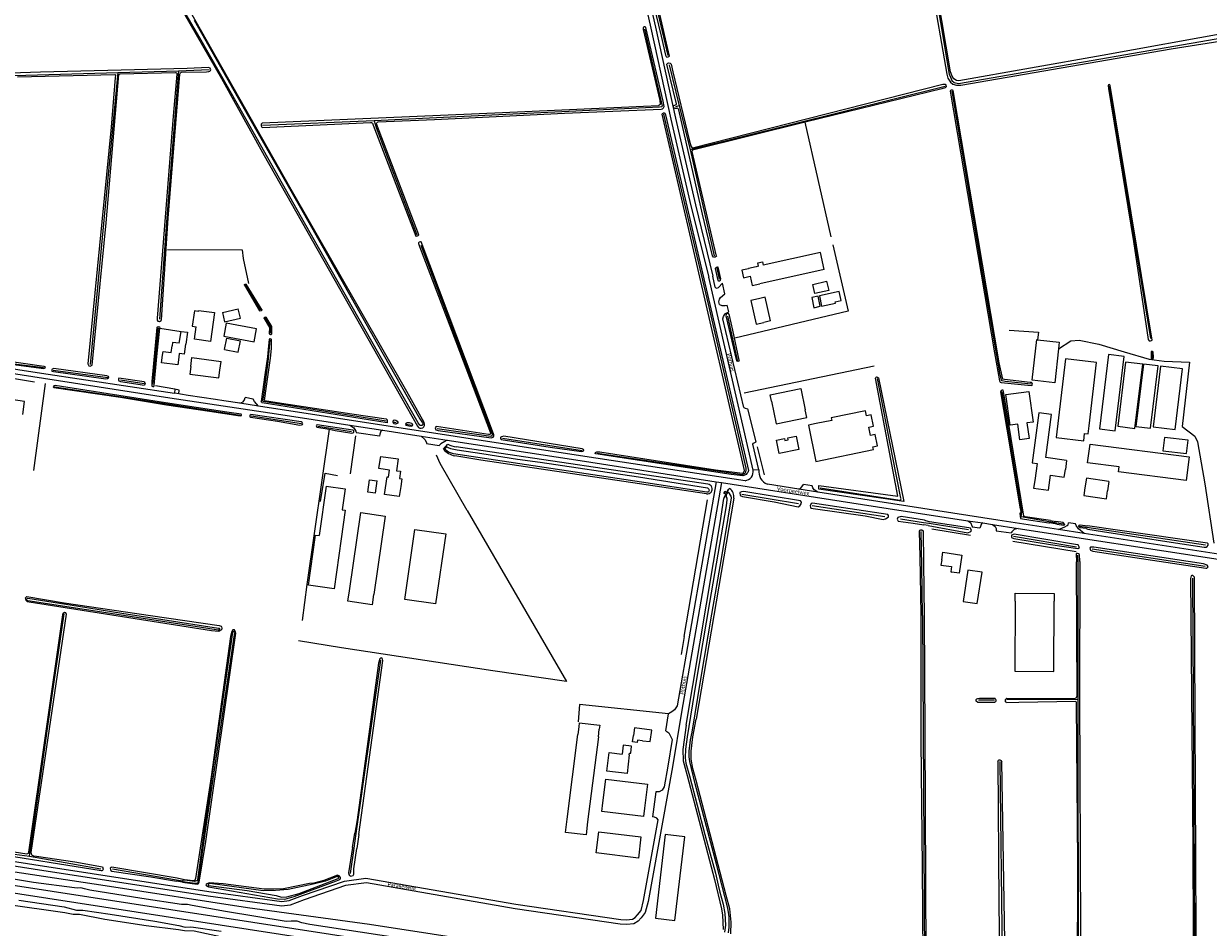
# Model space of a CAD drawing. Extents: x 177628 to 188968, y 384226 to 390673.
# Tile 333 of 393: x 186707 to 187466, y 384564 to 385144. Entities that reach past the tile are written whole.
import ezdxf

# ---------------------------------------------------------------- set-up
doc = ezdxf.new("R2010")
doc.units = 0
for name, color, linetype, lineweight in [('B01_D', 14, 'Continuous', 9), ('B01_F', 14, 'Continuous', 9), ('B01_T', 14, 'Continuous', 9), ('B02_F', 14, 'Continuous', 9), ('B02_T', 14, 'Continuous', 9), ('B03_F', 14, 'Continuous', 9), ('B11_F', 14, 'Continuous', 9), ('B11_S', 14, 'Continuous', 9), ('B14_F', 14, 'Continuous', 9), ('Q01_T', 253, 'Continuous', 9), ('Q07_T', 253, 'Continuous', 9), ('T02_F', 253, 'RASTER', 9), ('T03_F', 253, 'Continuous', 9), ('T04_F', 253, 'HAAG', 9), ('T07_F', 253, 'Continuous', 9), ('T09_F', 253, 'Continuous', 9), ('T09_T', 253, 'Continuous', 9), ('T13_F', 253, 'Continuous', 9), ('T22_F', 253, 'Continuous', 9), ('V00_F', 8, 'Continuous', 9), ('V00_T', 8, 'Continuous', 9), ('V06_F', 8, 'Continuous', 9), ('V06_T', 8, 'Continuous', 9), ('W01_F', 253, 'Continuous', 9), ('Z06', 7, 'Continuous', 9)]:
    doc.layers.add(name, color=color, linetype=linetype, lineweight=lineweight)
doc.styles.add('Legend', font='calibri.ttf')
doc.linetypes.add('HAAG', pattern='A,4,-1,[5,TOPOCAD.SHX,S=0.35,R=0,X=-0.35,Y=-0.35],-1', length=6)
doc.linetypes.add('RASTER', pattern='A,4,-1,[4,TOPOCAD.SHX,S=0.5,R=0,X=-0.5,Y=0],-1', length=6)

msp = doc.modelspace()

# ---------------------------------------------------------------- linework, layer by layer
at = {"layer": 'B01_D', "linetype": 'Continuous'}
for points in [[(186795.943, 384931.119), (186796.246, 384933.471), (186801.494, 384932.806), (186802.019, 384936.952)], [(186806.592, 384932.196), (186806.287, 384929.81)], [(186935.11, 384861.22), (186935.828, 384866.172), (186947.098, 384864.538), (186946.015, 384856.997), (186948.501, 384856.647), (186947.835, 384851.914), (186949.35, 384851.701), (186948.633, 384846.752)]]:
    msp.add_lwpolyline(points, dxfattribs=at)
at = {"layer": 'B01_F', "linetype": 'Continuous'}
for points in [[(187182.248, 384968.194), (187177.961, 384967.219)], [(187185.702, 384953.014), (187181.421, 384952.04)], [(186810.102, 384931.751), (186810.908, 384938.116)], [(187356.691, 384861.653), (187355.09, 384850.78)], [(187375.546, 384863.451), (187374.709, 384857.774)], [(187105, 384640.6), (187104.325, 384635.174), (187077.524, 384638.507), (187078.197, 384643.928)]]:
    msp.add_lwpolyline(points, dxfattribs=at)
at = {"layer": 'B01_T', "linetype": 'Continuous'}
for points in [[(187177.961, 384967.219), (187173.091, 384966.111), (187176.543, 384950.93), (187181.421, 384952.04)], [(186806.287, 384929.81), (186805.66, 384924.852), (186795.315, 384926.158), (186795.943, 384931.119)], [(186810.102, 384931.751), (186806.592, 384932.196)], [(186814.005, 384923.766), (186814.76, 384929.547), (186833.528, 384927.094)], [(186832.737, 384921.37), (186833.528, 384927.094)], [(186814.005, 384923.766), (186813.357, 384918.808), (186832.081, 384916.417), (186832.737, 384921.37)], [(187189.485, 384876.543), (187194.677, 384877.606), (187194.94, 384876.323), (187197.076, 384876.761), (187196.813, 384878.044), (187202.1, 384879.129), (187203.867, 384870.498), (187191.253, 384867.915), (187189.485, 384876.543)], [(186948.633, 384846.752), (186947.73, 384840.425), (186938.284, 384841.774), (186939.896, 384853.061), (186940.896, 384852.918), (186941.532, 384857.373), (186934.7, 384858.349), (186935.11, 384861.22)], [(187355.09, 384850.78), (187354.363, 384845.842), (187363.833, 384844.447), (187365.284, 384854.109), (187373.98, 384852.828), (187374.709, 384857.774)], [(186900.88, 384847.047), (186896.313, 384815.389)], [(186900.88, 384847.047), (186912.979, 384845.306), (186911.058, 384831.947), (186913.045, 384831.659), (186910.402, 384813.357)], [(187295.471, 384799.782), (187296.225, 384804.74), (187308.442, 384802.883), (187306.674, 384791.252), (187301.861, 384791.983)], [(187295.471, 384799.782), (187294.971, 384796.495), (187301.832, 384795.45), (187301.315, 384792.065), (187301.861, 384791.983)], [(187103.65, 384683.859), (187108.621, 384683.252), (187109.531, 384690.711), (187098.403, 384692.069), (187097.8, 384687.11)], [(187103.65, 384683.859), (187100.451, 384684.252), (187100.27, 384682.782), (187097.321, 384683.145), (187097.8, 384687.11)], [(187078.197, 384643.928), (187080.107, 384659.288), (187106.91, 384655.96), (187105, 384640.6)]]:
    msp.add_lwpolyline(points, dxfattribs=at)
at = {"layer": 'B02_F', "linetype": 'Continuous'}
for points in [[(187217.705, 384996.945), (187181.077, 384988.709)], [(187171.564, 384986.417), (187167.289, 384985.456), (187168.348, 384980.743), (187172.624, 384981.704)], [(187178.084, 384988.036), (187176.401, 384987.658)], [(187220.147, 384986.085), (187178.84, 384976.802)], [(186706.369, 384893.078), (186707.541, 384901.333), (186694.594, 384903.172), (186693.422, 384894.922)], [(187186.36, 384901.66), (187185.517, 384905.71), (187205.099, 384909.786), (187207.972, 384895.983)], [(187388.182, 384852.102), (187387.31, 384846.09)], [(187402.696, 384849.998), (187401.824, 384843.979)], [(187063.104, 384695.258), (187076.234, 384693.818), (187075.96, 384691.32)], [(187095.129, 384674.806), (187093.79, 384662.792), (187080.853, 384664.233), (187082.192, 384676.247), (187090.598, 384675.311)], [(187102.666, 384622.155), (187101.008, 384608.612), (187074.038, 384611.913), (187075.696, 384625.456), (187102.666, 384622.155)]]:
    msp.add_lwpolyline(points, dxfattribs=at)
at = {"layer": 'B02_T', "linetype": 'Continuous'}
for points in [[(187176.401, 384987.658), (187171.531, 384986.563), (187171.564, 384986.417)], [(187172.624, 384981.704), (187173.972, 384975.708), (187178.84, 384976.802)], [(186818.829, 384959.098), (186818.918, 384959.737), (186829.311, 384958.312), (186826.758, 384939.912), (186816.367, 384941.353), (186817.473, 384949.325)], [(186834.283, 384958.517), (186835.672, 384952.502), (186845.84, 384954.85), (186844.451, 384960.865)], [(186834.283, 384958.517), (186844.451, 384960.865)], [(186835.695, 384934.67), (186837.153, 384942.054), (186845.902, 384940.327)], [(186835.695, 384934.67), (186844.452, 384932.952), (186845.902, 384940.327)], [(187186.36, 384901.66), (187189.412, 384887.01), (187208.991, 384891.088), (187207.972, 384895.983)], [(187214.912, 384887.15), (187210.012, 384886.13), (187214.841, 384862.89), (187251.672, 384870.49), (187251.289, 384872.347)], [(186927.501, 384843.176), (186928.644, 384851.166), (186933.594, 384850.451)], [(186932.362, 384842.49), (186932.469, 384842.475), (186933.594, 384850.451)], [(187387.31, 384846.09), (187386.592, 384841.137), (187401.108, 384839.034), (187401.824, 384843.979)], [(186915.702, 384779.865), (186922.963, 384830.218), (186938.76, 384827.924)], [(186938.76, 384827.924), (186931.502, 384777.587), (186931.268, 384777.621)], [(186957.659, 384819.346), (186977.454, 384816.486), (186970.972, 384771.623), (186951.176, 384774.483), (186957.659, 384819.346)], [(187342.558, 384773.42), (187342.405, 384728.42), (187367.416, 384728.339), (187367.56, 384773.339)], [(187342.558, 384773.42), (187342.575, 384778.42), (187367.576, 384778.339), (187367.56, 384773.339)], [(187062.83, 384692.76), (187062.285, 384687.79)], [(187075.415, 384686.35), (187075.96, 384691.32)], [(187055.44, 384633.52), (187062.285, 384687.79)], [(187075.415, 384686.35), (187068.36, 384631.95)]]:
    msp.add_lwpolyline(points, dxfattribs=at)
at = {"layer": 'B03_F', "linetype": 'Continuous'}
for points in [[(187396.505, 384883.811), (187406.666, 384882.579), (187412.441, 384930.218), (187402.28, 384931.45), (187396.505, 384883.811)], [(187408.306, 384885.438), (187419.31, 384884.09), (187424.355, 384925.279), (187413.351, 384926.627), (187408.306, 384885.438)], [(187419.916, 384885.342), (187429.233, 384884.205), (187434.122, 384924.252), (187424.805, 384925.389), (187419.916, 384885.342)], [(187431.023, 384885.131), (187445.081, 384883.457), (187449.711, 384922.38), (187435.653, 384924.054), (187431.023, 384885.131)], [(187438.238, 384878.332), (187437.217, 384869.752), (187452.376, 384867.95), (187453.397, 384876.53), (187438.238, 384878.332)], [(187111.876, 384570.144), (187124.44, 384568.672), (187130.716, 384622.253), (187118.152, 384623.725), (187111.876, 384570.144)]]:
    msp.add_lwpolyline(points, dxfattribs=at)
at = {"layer": 'B11_F', "linetype": 'Continuous'}
for points in [[(186807.838, 384946.293), (186811.867, 384945.696)], [(186811.867, 384945.696), (186810.908, 384938.116)], [(186910.402, 384813.357), (186905.922, 384781.16), (186889.472, 384783.614), (186893.902, 384815.728), (186896.313, 384815.389)]]:
    msp.add_lwpolyline(points, dxfattribs=at)
at = {"layer": 'B11_S', "linetype": 'Continuous'}
for points in [[(187185.702, 384953.014), (187182.248, 384968.194)], [(186806.705, 384938.648), (186807.838, 384946.293)], [(186806.705, 384938.648), (186802.304, 384939.205), (186802.019, 384936.952)], [(187375.546, 384863.451), (187362.133, 384865.428), (187365.757, 384893.031), (187357.714, 384894.087), (187353.511, 384862.07), (187356.691, 384861.653)]]:
    msp.add_lwpolyline(points, dxfattribs=at)
at = {"layer": 'B14_F', "linetype": 'Continuous'}
for points in [[(187220.147, 384986.085), (187217.705, 384996.945)], [(187178.084, 384988.036), (187177.625, 384990.184), (187180.637, 384990.83), (187181.077, 384988.709)], [(187221.625, 384978.41), (187222.99, 384972.577), (187214.18, 384970.515), (187212.815, 384976.348), (187221.625, 384978.41)], [(187217.014, 384968.997), (187218.492, 384962.408), (187227.441, 384964.416), (187227.255, 384965.247), (187231.045, 384966.097), (187229.753, 384971.856), (187217.014, 384968.997)], [(187216.251, 384968.871), (187212.089, 384967.998), (187213.45, 384961.509), (187217.612, 384962.382), (187216.251, 384968.871)], [(186818.829, 384959.098), (186816.336, 384959.429), (186815.037, 384949.648), (186817.473, 384949.325)], [(186836.816, 384951.661), (186835.217, 384943.277), (186854.594, 384939.582), (186856.193, 384947.966), (186836.816, 384951.661)], [(187370.315, 384935.169), (187367.879, 384913.366), (187353.449, 384914.978), (187356.362, 384941.047)], [(187356.362, 384941.047), (187356.935, 384940.983)], [(187356.935, 384940.983), (187370.792, 384939.435), (187370.315, 384935.169)], [(187390.012, 384885.815), (187394.683, 384926.3), (187374.71, 384928.604), (187368.901, 384878.254), (187386.499, 384876.224), (187387.032, 384880.848)], [(187336.546, 384905.74), (187351.311, 384907.849), (187354.12, 384888.186), (187350.047, 384887.604), (187351.468, 384877.66), (187345.589, 384876.82), (187344.168, 384886.764), (187339.355, 384886.077), (187336.546, 384905.74)], [(187251.289, 384872.347), (187254.245, 384872.956), (187252.757, 384880.173), (187249.802, 384879.564), (187248.71, 384884.859), (187251.666, 384885.468), (187250.174, 384892.705), (187247.219, 384892.095), (187246.529, 384895.443), (187224.67, 384890.893), (187225.012, 384889.252), (187214.912, 384887.15)], [(187387.032, 384880.848), (187389.381, 384880.577), (187390.012, 384885.815)], [(187389.01, 384862.067), (187390.546, 384874.08), (187454.146, 384865.947), (187452.208, 384850.797), (187408.77, 384856.351), (187409.171, 384859.489), (187389.01, 384862.067)], [(187402.696, 384849.998), (187388.182, 384852.102)], [(186927.501, 384843.176), (186927.492, 384843.113)], [(186932.362, 384842.49), (186927.492, 384843.113)], [(187321.351, 384791.901), (187312.302, 384793.307), (187309.172, 384773.151), (187318.221, 384771.746), (187321.351, 384791.901)], [(186931.268, 384777.621), (186930.313, 384770.994), (186914.747, 384773.238), (186915.702, 384779.865)], [(187063.104, 384695.258), (187062.83, 384692.76)], [(187095.129, 384674.806), (187095.255, 384675.934), (187096.06, 384675.844), (187096.561, 384680.344), (187091.225, 384680.939), (187090.598, 384675.311)], [(187068.36, 384631.95), (187067.533, 384623.494), (187054.331, 384625.026), (187055.44, 384633.52)]]:
    msp.add_lwpolyline(points, dxfattribs=at)
at = {"layer": 'Q01_T', "linetype": 'Continuous'}
for points in [[(185911.203, 384713.178), (186000.145, 384699.372), (187292.38, 384499.72), (187999.855, 384390.097), (188499.942, 384313.085), (188870.824, 384255.75)], [(188870.034, 384250.659), (188499.895, 384307.795), (187999.747, 384385.247), (186999.89, 384539.685), (186000.018, 384694.382), (185910.533, 384708.249)]]:
    msp.add_lwpolyline(points, dxfattribs=at)
at = {"layer": 'Q07_T', "linetype": 'Continuous'}
msp.add_lwpolyline([(187155.913, 384839.9), (187157.022, 384841.91), (187155.742, 384842.6), (187156.523, 384843.89), (187157.703, 384843.16), (187158.872, 384845.17)], dxfattribs=at)
at = {"layer": 'T02_F', "linetype": 'RASTER'}
for points in [[(186799.041, 384998.737), (186846.994, 384998.637), (186847.702, 384993.05), (186851.126, 384976.903)], [(187338.704, 384947.072), (187357.601, 384945.835), (187356.935, 384940.983)], [(187370.315, 384935.169), (187378.222, 384940.212), (187383.503, 384940.708), (187396.198, 384938.151), (187412.475, 384933.281), (187428.35, 384928.515), (187438.098, 384927.294), (187454.304, 384926.597), (187449.569, 384885.339), (187457.732, 384879.138), (187459.396, 384875.454), (187464.23, 384848.57), (187469.857, 384810.412)], [(186713.331, 384857.158), (186720.975, 384912.909)], [(186902.772, 384883.506), (186888.542, 384783.998), (186885.439, 384760.978)], [(187054.919, 384721.737), (187007.696, 384728.647), (186910.59, 384743.459), (186883.176, 384747.797)], [(187120.319, 384701.183), (187063.206, 384707.095), (187062.314, 384695.993)]]:
    msp.add_lwpolyline(points, dxfattribs=at)
at = {"layer": 'T03_F', "linetype": 'Continuous'}
msp.add_lwpolyline([(186686.422, 384918.509), (186713.83, 384913.916)], dxfattribs=at)
at = {"layer": 'T04_F', "linetype": 'HAAG'}
for points in [[(187224.616, 385007.014), (187207.828, 385080.543)], [(187225.671, 385001.893), (187235.458, 384959.337), (187162.838, 384942.062)], [(186792.386, 384930.166), (186794.296, 384948.301)], [(186794.296, 384948.301), (186807.838, 384946.293)], [(186811.867, 384945.696), (186812.002, 384945.676)], [(187168.877, 384906.829), (187252.063, 384924.298)], [(186803.879, 384909.302), (186791.365, 384911.343)], [(186919.608, 384879.403), (186916.307, 384855.042)], [(187177.165, 384872.368), (187181.573, 384854.401)], [(186991.147, 384831.399), (186973.992, 384861.627), (186971.475, 384866.862)], [(186897.289, 384837.203), (186900.107, 384855.488), (186908.06, 384853.796)], [(186991.147, 384831.399), (187054.919, 384721.737)], [(187313.953, 384815.417), (187289.063, 384819.438)], [(187341.017, 384811.782), (187381.713, 384805.076)]]:
    msp.add_lwpolyline(points, dxfattribs=at)
at = {"layer": 'T07_F', "linetype": 'Continuous'}
for points in [[(187283.431, 385212.048), (187300.214, 385111.221), (187300.981, 385109.347), (187301.942, 385107.2), (187303.351, 385105.97), (187306.184, 385105.235), (187503.366, 385139.507)], [(187106.708, 385179.559), (187119.953, 385123.09)], [(187104.997, 385140.06), (187116.291, 385090.7), (187115.882, 385090.289), (187114.567, 385089.974), (187011.526, 385085.079), (186931.698, 385081.327)], [(187120.81, 385117.177), (187127.083, 385091.004)], [(186701.003, 385110.289), (186767.343, 385112.332)], [(186767.343, 385112.332), (186749.511, 384925.039)], [(186767.343, 385112.332), (186806.183, 385113.454)], [(186806.183, 385113.454), (186798.588, 385016.346), (186793.944, 384954.163)], [(186806.183, 385113.454), (186825.936, 385114.187)], [(187134.269, 385062.95), (187297.606, 385103.618)], [(187352.86, 384912.528), (187336.236, 384914.195), (187334.242, 384914.657), (187333.712, 384915.27), (187332.879, 384918.52), (187322.366, 384979.059), (187302.132, 385100.316)], [(187402.847, 385103.651), (187429.329, 384941.797)], [(187074.673, 384868.155), (187167.527, 384854.57), (187168.532, 384854.984), (187169.444, 384855.491), (187169.87, 384856.313), (187170.164, 384857.396), (187170.16, 384858.608), (187145.952, 384963.686), (187122.755, 385062.594), (187117.298, 385085.532)], [(187127.083, 385091.004), (187124.803, 385090.341)], [(187127.083, 385091.004), (187134.269, 385062.95)], [(186931.698, 385081.327), (186859.98, 385078.38)], [(186931.698, 385081.327), (186932.949, 385077.106), (186959.016, 385008.264)], [(187134.269, 385062.95), (187149.672, 384994.781)], [(186961.48, 385001.534), (187006.866, 384881.629), (187007.28, 384880.717), (187007.32, 384879.989), (187007.099, 384879.317), (187006.466, 384878.998), (186971.926, 384883.849)], [(187151.236, 384986.954), (187152.816, 384979.821)], [(186858.791, 384959.908), (186849.018, 384976.273)], [(187164.678, 384927.096), (187158.249, 384956.109)], [(186789.787, 384912.461), (186793.422, 384948.672)], [(186865.297, 384945.148), (186865.256, 384949.083), (186861.727, 384954.991)], [(186860.164, 384901.512), (186860.829, 384905.595), (186863.712, 384926.79), (186865.021, 384940.892)], [(186650.435, 384933.257), (186699.045, 384925.773), (186719.545, 384923.106)], [(187430.246, 384932.921), (187430.33, 384928.968)], [(186725.795, 384921.349), (186760.8, 384916.794)], [(186726.733, 384910.786), (186775.437, 384903.485), (186845.765, 384892.673)], [(186768.916, 384915.143), (186784.13, 384912.807)], [(187269.353, 384839.298), (187263.868, 384866.462), (187254.35, 384916.111)], [(187346.378, 384827.337), (187346.923, 384830.475), (187334.239, 384907.535)], [(186860.164, 384901.512), (186939.293, 384888.982)], [(186852.714, 384892.093), (186884.95, 384887.224)], [(186944.171, 384888.209), (186944.395, 384888.174)], [(186944.395, 384888.174), (186945.778, 384887.955)], [(186895.587, 384885.586), (186917.14, 384882.216)], [(186952.187, 384886.861), (186955.582, 384886.194)], [(187013.856, 384877.869), (187064.931, 384869.965)], [(187217.635, 384845.904), (187268.542, 384838.063)], [(187130.424, 384750.677), (187145.319, 384838.308)], [(187203.643, 384835.826), (187167.229, 384841.64)], [(187258.996, 384827.379), (187212.302, 384834.391)], [(187364.285, 384824.203), (187346.378, 384827.337)], [(187283.812, 384823.454), (187269.046, 384825.871)], [(187287.307, 384823.077), (187283.812, 384823.454)], [(187287.307, 384823.077), (187287.29, 384823.08)], [(187312.725, 384819.08), (187287.307, 384823.077)], [(187369.153, 384823.351), (187364.285, 384824.203)], [(187373.27, 384822.631), (187369.153, 384823.351)], [(187388.576, 384820.519), (187383.796, 384821.279)], [(187464.524, 384809.226), (187388.576, 384820.519)], [(187283.184, 384764.112), (187282.621, 384796.086), (187282.207, 384817.986)], [(187381.842, 384807.903), (187341.407, 384814.783)], [(187464.329, 384795.539), (187391.968, 384806.627)], [(187382.88, 384798.945), (187382.788, 384802.926)], [(187382.901, 384710.322), (187382.88, 384798.945)], [(187456.322, 384788.014), (187457.617, 384561.185), (187457.954, 384497.412)], [(186710.698, 384609.807), (186725.281, 384712.81), (186732.965, 384765.152)], [(187283.184, 384764.112), (187284.47, 384543.372)], [(187130.424, 384750.677), (187128.491, 384739.066)], [(186920.131, 384624.294), (186935.895, 384735.602)], [(187148.849, 384531.975), (187051.907, 384547.077), (186928.698, 384565.969), (186850.434, 384576.749), (186759.235, 384590.743), (186672.807, 384603.845), (186554.377, 384622.416), (186426.879, 384641.557), (186340.983, 384655.338), (186193.256, 384677.613), (186094.699, 384693.149), (185914.988, 384720.112)], [(187329.341, 384709.928), (187319.082, 384709.852)], [(187382.901, 384710.322), (187337.214, 384709.986)], [(187383.196, 384527.592), (187382.901, 384710.322)], [(187332.62, 384670.49), (187334.142, 384545.798)], [(186918.824, 384615.067), (186920.131, 384624.294)], [(186916.497, 384598.638), (186918.824, 384615.067)], [(186684.715, 384613.161), (186710.698, 384609.807)], [(186710.698, 384609.807), (186756.421, 384601.818)], [(186763.927, 384601.753), (186804.891, 384594.632)], [(186804.891, 384594.632), (186808.786, 384594.086)]]:
    msp.add_lwpolyline(points, dxfattribs=at)
msp.add_arc((187268.491, 384838.981), 0.919, 273.209415, 20.206361, dxfattribs=at)
at = {"layer": 'T09_F', "linetype": 'Continuous'}
for points in [[(186952.549, 384907.68), (186877.468, 385038.714), (186781.094, 385209.033), (186780.847, 385209.303), (186780.467, 385209.302), (186778.204, 385208.501), (186777.484, 385207.84), (186777.191, 385207.456), (186777.357, 385206.896), (186777.802, 385205.996), (186833.711, 385108.351), (186861.177, 385059.075), (186909.48, 384973.799), (186948.44, 384904.679)], [(187281.235, 385213.549), (187288.601, 385169.105), (187298.678, 385111.141), (187299.349, 385108.572), (187301.032, 385106.058), (187302.542, 385104.821), (187304.951, 385104.067), (187307.72, 385104.11), (187442.577, 385127.555), (187481.809, 385133.6)], [(187481.04, 385138.15), (187398.414, 385123.174), (187306.359, 385107.007), (187304.837, 385107.203), (187303.188, 385108.218), (187302.216, 385109.855), (187301.131, 385112.636), (187284.275, 385213.001)], [(187115.614, 385135.603), (187118.48, 385123.499), (187118.896, 385122.569), (187119.14, 385122.2), (187119.333, 385122.127), (187120.026, 385122.358), (187120.926, 385122.84), (187107.994, 385179.527), (187107.578, 385180.456), (187107.008, 385180.839), (187106.432, 385181.059), (187105.575, 385180.835), (187105.074, 385180.531), (187104.847, 385179.792), (187115.614, 385135.603)], [(187053.572, 385086.289), (187115.624, 385088.776), (187116.404, 385089.072), (187117.089, 385089.7), (187117.425, 385090.387), (187116.834, 385093.987), (187105.73, 385141.235), (187105.241, 385141.607), (187104.754, 385141.496), (187104.327, 385141.251), (187104.085, 385140.714), (187104.116, 385139.923), (187114.704, 385094.429), (187114.875, 385091.769), (187114.304, 385091.245), (187113.813, 385091.025), (187013.886, 385086.35), (186859.919, 385079.873), (186859.581, 385079.669), (186859.234, 385079.245), (186859.163, 385078.086), (186859.547, 385077.346), (186860.016, 385077.019), (186929.223, 385080.185), (186929.835, 385080.137), (186930.497, 385079.736), (186930.998, 385078.618), (186958.222, 385007.456), (186958.436, 385007.337), (186959.455, 385007.579), (186959.858, 385007.759), (186960.209, 385008.292), (186933.134, 385079.359), (186933.148, 385079.688), (186933.386, 385080.116), (186933.659, 385080.345), (186934.151, 385080.566), (186970.202, 385082.152), (187053.572, 385086.289)], [(186826.418, 385114.971), (186825.382, 385115.586), (186811.8, 385114.9), (186769.457, 385113.713), (186717.709, 385112.567), (186627.682, 385109.515)], [(187207.828, 385080.543), (187135.781, 385062.391), (187135.259, 385061.599), (187150.748, 384995.458), (187151.031, 384994.469), (187150.928, 384994.344), (187150.161, 384993.921), (187149.119, 384993.933), (187148.504, 384994.773), (187142.035, 385021.522), (187126.994, 385088.262), (187126.727, 385088.86), (187126.135, 385089.471), (187125.943, 385089.544), (187125.345, 385089.277), (187124.496, 385089.216), (187123.8, 385089.702), (187123.592, 385090.166), (187123.554, 385090.787), (187123.73, 385091.105), (187125.39, 385091.847), (187125.471, 385092.202), (187119.3, 385117.57), (187119.447, 385117.954), (187119.815, 385118.199), (187120.413, 385118.466), (187121.417, 385118.358), (187122.003, 385117.584), (187123.034, 385112.786), (187133.63, 385069.158), (187134.666, 385065.239), (187135.274, 385064.236), (187135.363, 385064.037), (187135.658, 385064.089), (187296.165, 385104.827), (187297.532, 385104.801), (187297.628, 385104.765), (187298.124, 385104.19), (187298.302, 385103.791), (187298.304, 385103.075), (187297.759, 385102.512), (187295.582, 385101.857), (187207.828, 385080.543)], [(186702.933, 385109.444), (186765.302, 385111.092), (186765.702, 385110.764), (186765.844, 385110.447), (186765.583, 385109.189), (186763.046, 385077.294), (186748.024, 384925.46), (186748.426, 384924.562), (186748.773, 384924.21), (186749.491, 384924.024), (186750.36, 384924.349), (186750.765, 384924.72), (186759.708, 385015.865), (186767.888, 385110.981), (186768.581, 385111.418), (186804.358, 385112.395), (186804.912, 385112.008), (186805.077, 385111.638), (186805.137, 385111.221), (186802.765, 385084.346), (186792.589, 384954.85), (186792.586, 384953.58), (186792.917, 384952.84), (186793.923, 384952.719), (186794.98, 384953.192), (186795.313, 384953.722), (186799.618, 385018.945), (186806.93, 385111.325), (186807.38, 385112.161), (186807.832, 385112.427), (186808.067, 385112.469), (186824.22, 385112.656), (186825.601, 385112.83), (186826.288, 385113.137), (186826.769, 385113.479), (186826.868, 385113.967), (186826.418, 385114.971)], [(187329.298, 384932.637), (187332.413, 384914.683), (187332.914, 384913.689), (187333.56, 384913.574), (187352.88, 384911.653), (187353.407, 384911.919), (187353.698, 384912.359), (187353.374, 384913.003), (187353.049, 384913.5), (187352.258, 384913.614), (187335.634, 384915.428), (187334.548, 384915.688), (187332.282, 384926.142), (187302.763, 385100.703), (187302.469, 385100.995), (187302.147, 385101.053), (187301.502, 385100.875), (187301.093, 385100.668), (187300.977, 385100.316), (187320.816, 384983.043), (187329.298, 384932.637)], [(187418.302, 385003.834), (187427.856, 384941.123), (187428.474, 384940.334), (187429.354, 384940.191), (187429.91, 384940.398), (187430.319, 384940.751), (187403.451, 385103.951), (187403.274, 385104.302), (187402.951, 385104.506), (187402.424, 385104.387), (187402.104, 385103.858), (187402.286, 385102.042), (187418.302, 385003.834)], [(187150.431, 384857.627), (187167.738, 384855.405), (187168.419, 384855.584), (187169.073, 384857.015), (187168.67, 384859.014), (187116.281, 385085.547), (187116.455, 385085.965), (187116.784, 385086.186), (187117.179, 385086.386), (187117.508, 385086.497), (187117.949, 385086.169), (187118.481, 385085.116), (187153.728, 384934.219), (187171.534, 384857.156), (187171.383, 384856.364), (187171.143, 384855.858), (187170.597, 384855.086), (187170.005, 384854.623), (187168.557, 384853.892), (187167.877, 384853.603), (187160.378, 384854.499), (187073.726, 384867.694), (187073.329, 384867.934), (187073.241, 384868.109), (187073.436, 384868.704), (187074.336, 384869.103), (187076.205, 384869), (187150.431, 384857.627)], [(186983.886, 384939.782), (187006.191, 384881.178), (187006.149, 384880.607), (187005.931, 384880.276), (187004.942, 384880.163), (186971.534, 384885.379), (186971.095, 384885.158), (186970.724, 384884.475), (186970.903, 384883.794), (186971.168, 384883.268), (186972.555, 384882.811), (187006.708, 384877.971), (187007.915, 384878.525), (187008.375, 384879.142), (187008.327, 384879.999), (187007.549, 384882.414), (186961.768, 385003.729), (186961.33, 385003.748), (186960.445, 385003.567), (186960.098, 385003.143), (186960.094, 385002.551), (186960.696, 385000.727), (186983.886, 384939.782)], [(187150.301, 384986.626), (187151.923, 384979.006), (187152.432, 384978.757), (187153.231, 384978.643), (187153.694, 384979.043), (187153.773, 384979.906), (187152.168, 384987.478), (187151.648, 384987.467), (187150.919, 384987.37), (187150.301, 384986.626)], [(186848.517, 384975.972), (186858.159, 384959.575)], [(186859.586, 384960.326), (186858.135, 384962.775), (186849.47, 384976.544)], [(187161.552, 384947.153), (187159.489, 384956.482), (187158.982, 384957.486), (187158.445, 384957.719), (187157.691, 384957.465), (187157.189, 384957.128), (187157.125, 384956.34), (187163.854, 384927.473)], [(186792.276, 384948.707), (186789.14, 384914.178)], [(186794.296, 384948.301), (186794.303, 384948.466)], [(186861.14, 384954.603), (186864.563, 384948.898), (186864.393, 384944.806), (186864.623, 384944.47), (186865.088, 384944.315), (186865.59, 384944.41), (186865.926, 384944.673), (186866.044, 384949.43), (186862.461, 384955.476)], [(186861.409, 384901.995), (186862.527, 384911.264), (186865.05, 384929.112), (186865.748, 384935.265), (186865.797, 384941.069), (186865.592, 384941.401), (186865.046, 384941.52), (186864.633, 384941.547), (186864.363, 384941.404), (186863.885, 384937.136), (186863.166, 384929.949), (186861.581, 384918.489), (186859.194, 384901.432)], [(187165.569, 384927.769), (187161.552, 384947.153)], [(186677.775, 384927.774), (186650.754, 384932.174), (186649.807, 384932.448), (186649.512, 384932.824), (186649.358, 384933.452), (186649.668, 384934.035), (186650.008, 384934.124), (186650.449, 384934.131), (186719.901, 384923.917), (186720.383, 384923.689), (186720.573, 384923.266), (186720.662, 384922.926), (186720.468, 384922.649), (186719.94, 384922.412), (186719.758, 384922.394), (186677.775, 384927.774)], [(187429.705, 384933.184), (187429.724, 384928.847), (187430.257, 384928.486), (187430.766, 384928.571), (187430.994, 384928.852), (187431.19, 384929.471), (187431.004, 384933.107), (187430.655, 384933.506), (187430.221, 384933.565), (187429.892, 384933.501), (187429.705, 384933.184)], [(186790.265, 384910.951), (186790.633, 384911.687), (186792.386, 384930.166)], [(186747.309, 384917.66), (186759.492, 384915.945), (186760.615, 384916.13), (186761.302, 384916.437), (186761.418, 384916.743), (186761.288, 384917.319), (186760.299, 384917.828), (186726.159, 384922.404), (186725.29, 384922.079), (186725.038, 384921.649), (186725.005, 384920.873), (186726.005, 384920.623), (186747.309, 384917.66)], [(186826.032, 384895.106), (186845.765, 384892.219), (186846.091, 384892.267), (186846.463, 384892.454), (186846.555, 384892.851), (186846.297, 384893.246), (186837.131, 384894.518), (186797.757, 384900.456), (186727.171, 384911.546), (186726.729, 384911.497), (186726.333, 384911.356), (186725.961, 384911.052), (186725.892, 384910.842), (186725.94, 384910.515), (186726.314, 384910.237), (186769.092, 384904.032), (186798.461, 384899.293), (186826.032, 384895.106)], [(186784.141, 384913.911), (186767.956, 384916.307), (186767.681, 384915.93), (186767.706, 384915.307), (186768.013, 384914.62), (186769.055, 384914.134), (186784.336, 384911.758)], [(186784.141, 384913.911), (186784.636, 384913.42), (186784.722, 384912.943), (186784.649, 384912.31), (186784.336, 384911.758)], [(186789.14, 384914.178), (186789.078, 384912.864), (186788.984, 384911.831), (186789.143, 384911.146), (186789.724, 384910.889), (186790.265, 384910.951)], [(187254.826, 384916.52), (187271.201, 384837.308), (187216.632, 384845.235), (187216.631, 384847.543), (187267.258, 384840.657), (187252.916, 384916.204)], [(187365.271, 384824.949), (187349.003, 384827.409), (187348.151, 384827.934), (187335.134, 384907.836), (187334.78, 384908.538), (187334.164, 384908.594), (187333.52, 384908.269), (187333.112, 384907.623), (187337.275, 384883.665), (187345.79, 384832.468), (187346.089, 384830.857), (187345.915, 384830.182), (187345.625, 384829.448)], [(186939.899, 384887.694), (186859.908, 384900.546), (186859.407, 384900.957), (186859.194, 384901.432)], [(186861.409, 384901.995), (186869.477, 384900.705), (186917.208, 384893.394), (186939.387, 384890.21)], [(186869.58, 384888.764), (186884.02, 384886.183), (186884.953, 384886.303), (186885.697, 384886.679), (186885.789, 384886.959), (186885.671, 384887.425), (186885.389, 384887.983), (186884.782, 384888.261), (186852.593, 384892.92), (186852.291, 384892.825), (186851.942, 384892.591), (186851.85, 384892.194), (186851.946, 384891.542), (186852.343, 384891.334), (186869.58, 384888.764)], [(186939.387, 384890.21), (186939.844, 384889.616), (186940.015, 384888.956), (186940.046, 384888.194), (186939.899, 384887.694)], [(186944.422, 384889.487), (186943.958, 384889.21), (186943.613, 384888.74), (186943.61, 384888.227), (186943.77, 384887.769), (186944.371, 384886.976)], [(186944.422, 384889.487), (186945.539, 384889.327), (186946.369, 384888.747), (186946.682, 384888.189), (186946.847, 384887.819), (186946.754, 384887.46), (186946.432, 384887.189), (186946.009, 384887), (186945.327, 384886.822), (186944.371, 384886.976)], [(186953.754, 384885.708), (186955.435, 384885.636), (186956.064, 384885.79), (186956.415, 384886.138), (186956.155, 384886.719), (186955.842, 384887.277), (186954.225, 384887.632), (186953.478, 384887.741), (186952.72, 384887.593), (186952.039, 384887.415), (186951.752, 384886.779), (186951.989, 384886.251), (186953.754, 384885.708)], [(186906.693, 384882.794), (186917.376, 384881.062), (186917.935, 384881.227), (186918.308, 384881.415), (186918.517, 384881.579), (186918.631, 384882.162), (186918.49, 384882.558), (186917.836, 384882.928), (186894.977, 384886.34), (186894.697, 384886.199), (186894.419, 384885.825), (186894.561, 384885.313), (186894.865, 384884.941), (186902.772, 384883.506)], [(186902.772, 384883.506), (186906.693, 384882.794)], [(187044.495, 384872.157), (187064.486, 384869.308), (187065.321, 384869.399), (187065.803, 384869.643), (187066, 384869.907), (187065.734, 384870.654), (187064.941, 384871.025), (187014.641, 384879.168), (187013.236, 384878.789), (187012.819, 384878.523), (187012.513, 384878.258), (187012.691, 384877.578), (187013.11, 384877.074), (187044.495, 384872.157)], [(187188.1, 384836.948), (187203.526, 384833.893), (187204.587, 384834.428), (187205.417, 384835.798), (187205.641, 384836.862), (187204.879, 384837.618), (187168.561, 384843.633), (187167.195, 384843.325), (187166.058, 384842.941), (187166.216, 384841.119), (187167.738, 384840.365), (187188.1, 384836.948)], [(187246.45, 384827.978), (187257.848, 384825.743), (187259.517, 384826.205), (187260.426, 384826.664), (187261.334, 384827.502), (187261.332, 384828.262), (187260.874, 384828.791), (187212.629, 384836.205), (187211.795, 384835.974), (187211.041, 384834.452), (187211.272, 384833.618), (187211.655, 384832.86), (187213.022, 384832.789), (187246.45, 384827.978)], [(187285.263, 384824.934), (187284.502, 384825.311), (187269.459, 384827.609), (187267.336, 384826.917), (187266.884, 384825.928), (187267.479, 384824.559), (187277.144, 384823.309), (187283.906, 384822.347)], [(187345.625, 384829.448), (187345.685, 384827.919), (187345.954, 384826.378)], [(187282.329, 384764.926), (187281.668, 384801.785), (187281.257, 384818.189), (187281.44, 384818.794), (187282.02, 384819.018), (187282.735, 384819.017), (187283.56, 384818.433), (187283.794, 384798.011), (187284.127, 384764.023)], [(187286.87, 384821.751), (187283.906, 384822.347)], [(187287.696, 384824.26), (187285.263, 384824.934)], [(187286.87, 384821.751), (187312.172, 384817.213), (187314.219, 384818.056), (187314.444, 384818.741), (187313.984, 384820.03), (187312.844, 384820.405), (187287.696, 384824.26)], [(187345.954, 384826.378), (187352.616, 384825.342), (187364.229, 384823.502), (187364.577, 384823.447)], [(187369.331, 384822.694), (187364.577, 384823.447)], [(187365.271, 384824.949), (187368.57, 384824.45)], [(187369.331, 384822.694), (187373.759, 384821.992), (187374.11, 384822.169), (187374.343, 384822.58), (187373.4, 384823.72), (187368.57, 384824.45)], [(187387.996, 384819.892), (187384.153, 384820.429)], [(187384.206, 384822.263), (187388.824, 384821.595)], [(187387.996, 384819.892), (187389.081, 384819.559), (187398.436, 384818.04), (187442.583, 384811.215)], [(187442.583, 384811.215), (187463.609, 384807.953), (187465.001, 384808.031), (187465.703, 384808.385), (187466.212, 384809.267), (187466.18, 384809.984), (187465.812, 384810.496), (187388.824, 384821.595)], [(187365.201, 384809.742), (187382.675, 384807.15), (187383.736, 384807.685), (187382.894, 384809.352), (187382.438, 384809.503), (187341.941, 384816.262), (187340.197, 384815.572), (187340.126, 384814.205), (187341.648, 384813.451), (187365.201, 384809.742)], [(187383.939, 384798.805), (187383.839, 384803.192), (187383.249, 384803.704), (187382.525, 384803.892), (187381.907, 384803.895), (187381.734, 384803.571), (187381.842, 384798.564)], [(187434.947, 384798.916), (187464.805, 384794.395), (187465.488, 384794.549), (187466.244, 384795.312), (187465.709, 384796.373), (187463.2, 384797.199), (187393.074, 384808.023), (187391.555, 384808.018), (187390.872, 384807.863), (187390.419, 384807.254), (187390.88, 384805.965), (187392.324, 384805.363), (187434.947, 384798.916)], [(187383.939, 384798.805), (187383.724, 384712.687), (187384.45, 384561.647), (187384.267, 384510.755), (187384.965, 384498.612), (187384.804, 384497.889), (187384.432, 384497.701), (187383.546, 384497.721), (187383.288, 384498.116), (187383.146, 384498.628), (187382.516, 384523.827), (187382.624, 384526.159), (187382.32, 384526.531), (187381.899, 384526.669), (187307.231, 384538.56), (187264.92, 384544.65)], [(187337.292, 384711.123), (187380.653, 384710.904), (187381.631, 384711.281), (187381.933, 384711.492), (187382.279, 384712.542), (187381.842, 384798.564)], [(187458.621, 384497.451), (187458.613, 384561.659), (187457.613, 384788.673), (187456.47, 384789.808), (187455.711, 384789.805), (187455.408, 384789.652), (187454.958, 384787.904), (187456.434, 384616.15), (187456.659, 384560.729), (187457.004, 384497.357)], [(186788.263, 384764.111), (186832.347, 384757.747), (186833.468, 384757.379), (186833.842, 384756.867), (186834.032, 384756.028), (186833.709, 384755.048), (186832.966, 384754.439), (186832.035, 384753.97), (186827.278, 384754.371), (186710.506, 384772.633), (186709.293, 384772.955), (186708.591, 384773.651), (186708.165, 384775.422), (186708.908, 384776.264), (186732.841, 384772.343), (186788.263, 384764.111)], [(186685.59, 384614.901), (186708.963, 384611.398), (186709.661, 384611.633), (186710.033, 384611.821), (186710.311, 384612.428), (186732.077, 384764.601), (186732.26, 384765.628), (186733.19, 384766.33), (186733.657, 384766.099), (186734.173, 384765.075), (186711.57, 384612.247), (186711.62, 384611.454), (186712.043, 384610.616), (186713.304, 384609.968), (186715.17, 384609.742), (186739.801, 384606.291)], [(187250.797, 384549.609), (187282.59, 384544.809), (187283.383, 384544.742), (187283.476, 384544.789), (187283.52, 384545.512), (187283.166, 384602.906), (187282.235, 384683.658), (187282.329, 384764.926)], [(187284.127, 384764.023), (187284.571, 384688.865), (187285.045, 384592.935), (187285.312, 384546.241), (187285.668, 384544.494), (187285.997, 384543.959), (187286.254, 384543.797), (187329.451, 384537.803), (187381.308, 384528.998), (187381.844, 384529.093), (187382.495, 384529.422), (187382.747, 384605.748), (187381.948, 384707.528)], [(186808.763, 384593.213), (186818.186, 384591.896), (186818.791, 384592.084), (186819.023, 384592.318), (186819.347, 384593.066), (186823.632, 384619.285), (186842.903, 384752.798), (186842.714, 384753.637), (186842.103, 384754.847), (186841.543, 384755.031), (186841.077, 384755.029), (186840.335, 384753.954), (186839.554, 384750.641), (186827.114, 384660.748), (186817.146, 384595.575), (186816.963, 384594.782), (186816.544, 384594.454), (186815.66, 384594.124), (186809.969, 384594.756)], [(186921.735, 384623.81), (186937.199, 384735.339), (186936.869, 384736.224), (186936.493, 384736.968), (186935.981, 384736.827), (186935.283, 384736.358), (186934.361, 384733.557), (186920.655, 384633.215), (186919.249, 384624.56)], [(187329.208, 384708.257), (187318.534, 384708.458), (187317.552, 384709.247), (187317.457, 384709.666), (187317.618, 384710.273), (187317.966, 384710.74), (187318.548, 384710.975), (187319.596, 384711.213), (187329.44, 384711.163)], [(187381.948, 384707.528), (187381.968, 384708.414), (187381.733, 384708.88), (187381.429, 384709.019), (187344.994, 384708.44), (187337.094, 384708.242)], [(187160.16, 384560.102), (187160.459, 384567.493), (187159.704, 384576.046), (187157.364, 384584.616), (187147.076, 384623.976), (187138.019, 384658.352), (187135.823, 384665.944), (187134.845, 384671.931), (187134.849, 384677.13), (187135.911, 384686.249), (187138.042, 384697.66)], [(187131.663, 384693.74), (187129.576, 384678.323), (187129.743, 384670.933), (187132.342, 384661.618), (187149.749, 384594.962), (187154.342, 384576.026), (187155.01, 384572.042), (187155.254, 384562.881)], [(187331.436, 384670.584), (187332.116, 384579.846), (187332.469, 384545.236), (187333.232, 384544.1), (187334.674, 384544.257), (187335.429, 384545.399), (187335.847, 384555.5), (187333.894, 384670.388)], [(186917.757, 384615.376), (186919.249, 384624.56)], [(186921.735, 384623.81), (186920.475, 384614.727)], [(186917.757, 384615.376), (186915.137, 384599.251), (186915.375, 384598.086), (186915.751, 384597.342), (186916.591, 384597.065), (186918.221, 384597.537), (186918.498, 384598.378), (186918.674, 384601.735), (186920.475, 384614.727)], [(186739.801, 384606.291), (186757.53, 384603.093), (186757.863, 384601.509), (186757.446, 384600.715), (186757.121, 384600.434), (186756.514, 384600.478), (186684.436, 384611.866)], [(186805.396, 384595.718), (186763.407, 384602.788), (186762.941, 384602.554), (186762.337, 384602.132), (186762.48, 384601.386), (186762.902, 384600.548), (186763.416, 384600.224), (186788.421, 384596.494), (186804.891, 384593.711)], [(186808.763, 384593.213), (186804.891, 384593.711)], [(186809.969, 384594.756), (186805.396, 384595.718)], [(186892.878, 384592.454), (186890.081, 384592.21), (186873.588, 384588.792), (186867.574, 384588.676), (186861.047, 384588.651), (186834.877, 384592.144), (186825.783, 384592.81), (186823.921, 384591.87), (186823.783, 384591.45), (186824.112, 384590.798), (186825.373, 384590.15), (186869.556, 384582.435), (186874.265, 384582.36), (186880.367, 384583.921), (186907.512, 384594), (186909.607, 384594.94), (186910.024, 384595.502), (186909.976, 384596.061), (186909.225, 384597.317), (186908.011, 384597.639), (186899.352, 384594.203), (186892.878, 384592.454)]]:
    msp.add_lwpolyline(points, dxfattribs=at)
at = {"layer": 'T09_F', "linetype": 'Continuous', "extrusion": (0, 0, -1)}
for centre, radius, start, end in [((-186849.145, 384976.006), 0.629, 356.912415, 121.14239), ((-186858.743, 384960.197), 0.853, 171.289706, 313.196522), ((-186861.992, 384954.75), 0.864, 350.180511, 122.90101), ((-186793.27, 384948.424), 1.034, 15.912056, 177.64864), ((-187164.633, 384928.086), 0.991, 267.383403, 321.787086), ((-187164.63, 384928.086), 0.991, 198.633854, 267.236375), ((-187253.907, 384916.144), 0.993, 3.481083, 157.730505), ((-187384.242, 384821.344), 0.92, 275.564319, 87.746293), ((-187328.569, 384709.77), 1.643, 122.035408, 247.093627), ((-187337.813, 384709.64), 1.572, 297.228172, 70.634899), ((-187332.653, 384670.333), 1.242, 11.639192, 177.479003)]:
    msp.add_arc(centre, radius, start, end, dxfattribs=at)
at = {"layer": 'T09_T', "linetype": 'Continuous'}
for points in [[(186948.44, 384904.679), (186959.346, 384885.449)], [(186963.668, 384887.887), (186952.549, 384907.68)], [(186976.07, 384870.76), (186978.881, 384873.979)], [(187145.538, 384848.404), (186984.27, 384872.32)], [(187144.639, 384842.128), (187000.065, 384863.795), (186983.248, 384866.46)], [(187131.663, 384693.74), (187153.494, 384823.61), (187155.693, 384839.1), (187157.261, 384841.982), (187155.989, 384842.665), (187156.58, 384843.643), (187157.761, 384842.911), (187159.023, 384845.08), (187159.502, 384845.53)], [(187162.121, 384839.292), (187138.042, 384697.66)]]:
    msp.add_lwpolyline(points, dxfattribs=at)
for centre, radius, start, end in [((186961.504, 384886.674), 2.481, 209.581868, 29.272014), ((186985.875, 384887.115), 14.882, 241.96855, 263.809556), ((186985.933, 384879.083), 12.905, 220.159902, 257.99244), ((187145.14, 384845.259), 3.17, 260.915212, 82.78113), ((187156.302, 384840.518), 5.946, 348.103268, 57.446552)]:
    msp.add_arc(centre, radius, start, end, dxfattribs=at)
at = {"layer": 'T13_F', "linetype": 'Continuous'}
for points in [[(187142.455, 384509.855), (186979.6, 384535.75), (186942.998, 384540.404), (186910.683, 384545.383), (186877.129, 384551.091), (186838.088, 384557.127), (186816.127, 384561.72), (186809.945, 384561.89), (186806.118, 384562.571), (186785.517, 384565.237), (186759.039, 384569.195), (186742.802, 384572.418), (186738.707, 384572.48), (186733.41, 384573.58), (186695.685, 384578.926), (186671.911, 384582.893), (186646.938, 384587.32), (186612.962, 384592.138), (186570.284, 384598.256), (186493.102, 384610.715), (186449.703, 384618.597), (186426.563, 384622.185)], [(186882.32, 384568.056), (186880.91, 384568.166), (186878.495, 384568.157), (186875.097, 384567.893), (186836.247, 384574.316), (186815.023, 384578.216), (186811.853, 384578.938), (186810.269, 384578.816), (186808.106, 384578.886), (186782.691, 384582.654), (186749.293, 384587.957), (186745.87, 384588.988), (186743.57, 384589.423), (186741.638, 384589.416), (186739.571, 384589.582), (186713.114, 384593.019), (186684.508, 384597.741)], [(186703.797, 384581.675), (186732.928, 384577.305), (186740.68, 384575.234), (186742.316, 384575.287), (186744.892, 384575.257), (186762.475, 384572.656), (186791.028, 384568.205), (186806.355, 384565.356), (186810.481, 384564.343), (186813.714, 384564.43), (186815.771, 384564.394), (186833.528, 384561.827)], [(186890.383, 384565.98), (186885.24, 384567.159), (186882.32, 384568.056)], [(186945.059, 384557.627), (186890.383, 384565.98)]]:
    msp.add_lwpolyline(points, dxfattribs=at)
at = {"layer": 'T22_F', "linetype": 'Continuous'}
for points in [[(187156.431, 384970.311), (187154.901, 384977.227)], [(187158.986, 384958.756), (187158.017, 384963.14)], [(186806.598, 384908.598), (186803.879, 384909.302)], [(186854.115, 384902.896), (186848.905, 384903.843)], [(187176.411, 384875.441), (187171.23, 384896.558)], [(186935.094, 384879.092), (186920.349, 384881.356)], [(186965.099, 384874.485), (186973.297, 384873.227)], [(187212.385, 384847.18), (187206.804, 384848.216)], [(187319.894, 384820.131), (187315.018, 384820.881)], [(187381.18, 384823.002), (187376.729, 384823.487)], [(187330.385, 384818.518), (187339.959, 384817.045)], [(187118.639, 384690.19), (187120.319, 384701.183)], [(187112.188, 384651.035), (187110.096, 384634.974)]]:
    msp.add_lwpolyline(points, dxfattribs=at)
at = {"layer": 'V00_F', "linetype": 'Continuous'}
for points in [[(186803.879, 384909.302), (186803.534, 384906.589)], [(186806.333, 384906.162), (186806.598, 384908.598)], [(186845.548, 384900.173), (186847.702, 384901.211), (186848.454, 384902.371), (186848.905, 384903.843)], [(186854.115, 384902.896), (186854.119, 384903.047)], [(186857.496, 384898.349), (186854.84, 384901.275), (186854.115, 384902.896)], [(186916.09, 384886.123), (186918.577, 384884.462), (186919.952, 384882.24), (186920.349, 384881.356)], [(186937.159, 384882.888), (186935.846, 384882.225), (186935.246, 384880.4), (186935.094, 384879.092)], [(186961.715, 384879.118), (186964.102, 384876.9), (186965.122, 384875.132), (186965.099, 384874.485)], [(186978.441, 384876.55), (186976.925, 384875.785), (186974.4, 384874.257), (186973.297, 384873.227)], [(187203.843, 384845.136), (187205.212, 384845.779), (187206.804, 384848.216)], [(187216.091, 384843.221), (187213.71, 384844.777), (187212.778, 384846.048), (187212.385, 384847.18)], [(187312.249, 384824.943), (187313.814, 384823.719), (187314.958, 384821.217), (187315.018, 384820.881)], [(187321.847, 384823.467), (187320.903, 384822.991), (187319.894, 384820.131)], [(187328.006, 384822.52), (187329.713, 384821.249), (187330.38, 384819.928), (187330.385, 384818.518)], [(187344.397, 384819.999), (187341.941, 384819.233), (187340.338, 384817.714), (187339.959, 384817.045)], [(187370.391, 384819.187), (187372.975, 384820.298), (187374.363, 384820.998), (187375.925, 384821.931), (187376.425, 384822.377), (187376.729, 384823.487)], [(187386.747, 384816.668), (187383.201, 384819.765), (187381.725, 384821.826), (187381.18, 384823.002)]]:
    msp.add_lwpolyline(points, dxfattribs=at)
at = {"layer": 'V00_T', "linetype": 'Continuous'}
for points in [[(186627.146, 384933.636), (186718.399, 384919.59), (186803.534, 384906.589)], [(186687.915, 384921.128), (186719.6, 384916.31), (186800.711, 384903.63), (186868.951, 384893.36), (186916.09, 384886.123)], [(186806.333, 384906.162), (186803.534, 384906.589)], [(186807.445, 384905.992), (186806.333, 384906.162)], [(186812.477, 384905.224), (186807.445, 384905.992)], [(186829.909, 384902.562), (186812.477, 384905.224)], [(186835.267, 384901.743), (186829.909, 384902.562)], [(186845.548, 384900.173), (186835.267, 384901.743)], [(186857.496, 384898.349), (186845.548, 384900.173)], [(187169.365, 384850.56), (187066.653, 384866.17), (186857.496, 384898.349)], [(186916.09, 384886.123), (186937.159, 384882.888)], [(186937.159, 384882.888), (186961.715, 384879.118)], [(186961.715, 384879.118), (186978.441, 384876.55)], [(186978.441, 384876.55), (187066.433, 384863.04), (187150.899, 384849.923)], [(187178.203, 384857.57), (187174.573, 384857.38)], [(187150.899, 384849.923), (187154.211, 384849.408)], [(187154.211, 384849.408), (187261.033, 384832.82), (187312.249, 384824.943)], [(187203.843, 384845.136), (187183.672, 384848.29)], [(187216.091, 384843.221), (187203.843, 384845.136)], [(187370.391, 384819.187), (187331.423, 384825.19), (187216.091, 384843.221)], [(187312.249, 384824.943), (187321.847, 384823.467)], [(187321.847, 384823.467), (187328.006, 384822.52)], [(187328.006, 384822.52), (187344.397, 384819.999)], [(187344.397, 384819.999), (187469.883, 384800.7), (187556.602, 384787.3), (187840.986, 384743.765), (188047.903, 384711.7), (188194.502, 384689.23), (188230.58, 384683.568)], [(187386.747, 384816.668), (187370.391, 384819.187)], [(187572.923, 384787.99), (187386.747, 384816.668)]]:
    msp.add_lwpolyline(points, dxfattribs=at)
for centre, radius, start, end in [((187168.708, 384856.46), 5.937, 276.356702, 8.909959), ((187187.085, 384856.553), 8.94, 173.469413, 247.55499)]:
    msp.add_arc(centre, radius, start, end, dxfattribs=at)
at = {"layer": 'V06_F', "linetype": 'Continuous'}
for points in [[(187053.953, 385374.75), (187059.231, 385353.605), (187062.968, 385341.226), (187080.085, 385266.681), (187091.193, 385219.667), (187108.965, 385140.684), (187121.781, 385082.452), (187134.688, 385026.836), (187146.18, 384980.99)], [(187056.64, 385375.31), (187062.117, 385354.425), (187065.87, 385341.996), (187083.007, 385267.361), (187094.117, 385220.341), (187111.893, 385141.336), (187124.707, 385083.114), (187137.608, 385027.528), (187148.64, 384981.65)], [(187150.282, 384974.756), (187150.69, 384974.237), (187151.212, 384974.065), (187152.254, 384974.397), (187154.901, 384977.227)], [(187152.534, 384965.307), (187152.934, 384966.912), (187153.586, 384968.112), (187156.431, 384970.311)], [(187152.959, 384963.521), (187154.429, 384962.908), (187156.574, 384962.878), (187158.017, 384963.14)], [(187155.128, 384954.42), (187155.664, 384955.755), (187156.22, 384956.954), (187156.816, 384957.691), (187158.986, 384958.756)], [(187168.685, 384897.519), (187169.537, 384896.981), (187171.23, 384896.558)], [(187174.302, 384873.941), (187174.821, 384874.638), (187176.411, 384875.441)], [(187125.923, 384706.263), (187124.111, 384703.573), (187122.344, 384702.301), (187120.319, 384701.183)], [(186583.91, 384698.64), (186578.596, 384625.637), (186713.454, 384604.457), (186825.605, 384587.159), (186872.478, 384580.822), (186877.098, 384581.422), (186885.663, 384584.596), (186912.639, 384593.876), (186926.374, 384595.708), (187022.488, 384579.084), (187089.715, 384569.151), (187093.402, 384568.961), (187097.183, 384569.411), (187099.016, 384570.444), (187100.533, 384572.162), (187102.681, 384574.966), (187104.344, 384581.314), (187113.757, 384633.211), (187112.798, 384634.196), (187111.421, 384634.761), (187110.096, 384634.974)], [(187128.56, 384702.08), (187122.938, 384667.016), (187107.276, 384580.666), (187105.429, 384573.622), (187102.851, 384570.256), (187100.93, 384568.078), (187098.133, 384566.503), (187093.502, 384565.951), (187089.417, 384566.163), (187022.014, 384576.122), (186926.77, 384592.734), (186913.333, 384590.942), (186886.673, 384581.77), (186877.822, 384578.49), (186872.47, 384577.796), (186825.175, 384584.189), (186712.992, 384601.493), (186586.133, 384621.425)], [(187118.639, 384690.19), (187120.472, 384689.011), (187121.594, 384686.788), (187122.564, 384684.615), (187119.978, 384667.512), (187117.585, 384654.321), (187116.177, 384652.089), (187114.358, 384651.171), (187112.188, 384651.035)]]:
    msp.add_lwpolyline(points, dxfattribs=at)
at = {"layer": 'V06_T', "linetype": 'Continuous'}
for points in [[(187174.573, 384857.38), (187146.18, 384980.99)], [(187150.282, 384974.756), (187148.64, 384981.65)], [(187152.959, 384963.521), (187152.534, 384965.307)], [(187168.685, 384897.519), (187155.128, 384954.42)], [(187178.203, 384857.57), (187174.302, 384873.941)], [(187150.899, 384849.923), (187125.923, 384706.263)], [(187154.211, 384849.408), (187128.56, 384702.08)]]:
    msp.add_lwpolyline(points, dxfattribs=at)
at = {"layer": 'W01_F', "linetype": 'Continuous'}
for points in [[(186844.624, 385090.949), (186819.76, 385134.511), (186799.657, 385169.366)], [(186816.225, 385145.77), (186851.081, 385084.048), (186891.4, 385013.068), (186933.814, 384938.017), (186960.955, 384890.283), (186962.556, 384887.721), (186962.794, 384887.19), (186962.833, 384886.797), (186962.53, 384886.252), (186962.088, 384885.918), (186961.751, 384885.858), (186961.379, 384885.874), (186960.927, 384886.172), (186959.742, 384887.6), (186934.669, 384931.934), (186887, 385015.881), (186844.624, 385090.949)], [(187023.583, 384864.289), (187037.974, 384862.385), (187100.976, 384853.015), (187145.32, 384846.023), (187146.045, 384845.396), (187146.256, 384845.094), (187146.397, 384844.815), (187146.144, 384843.811), (187145.842, 384843.484), (187145.47, 384843.296), (187144.887, 384843.294), (187103.064, 384849.572), (186982.4, 384867.796), (186979.319, 384868.81), (186977.542, 384870.132), (186977.096, 384871.016), (186977.142, 384871.273), (186977.56, 384871.717), (186978.048, 384872.022), (186978.513, 384872.257), (186979.121, 384871.863), (186980.475, 384871.262), (186984.722, 384870.252), (187000.536, 384867.957), (187023.583, 384864.289)], [(187158.665, 384560.608), (187159.153, 384564.242), (187159.205, 384571.041), (187158.649, 384575.308), (187158.197, 384577.354), (187151.122, 384604.698), (187137.447, 384656.241), (187134.052, 384670.541), (187133.519, 384673.418), (187133.64, 384677.301), (187133.879, 384680.566), (187134.367, 384684.489), (187135.372, 384689.399), (187141.079, 384723.243), (187148.187, 384764.954), (187154.301, 384800.528), (187160.716, 384839.652), (187160.526, 384840.607), (187158.945, 384842.998), (187158.25, 384843.126), (187157.619, 384842.433), (187157.382, 384842.045), (187157.177, 384841.135), (187157.375, 384839.977), (187157.725, 384839.283), (187157.768, 384838.24), (187157.28, 384834.414), (187146.694, 384772.369), (187137.808, 384720.762), (187132.18, 384686.281)], [(186769.847, 384765.544), (186796.182, 384761.609), (186831.824, 384756.124), (186832.244, 384755.986), (186832.408, 384755.893), (186832.525, 384755.66), (186832.643, 384755.311), (186832.457, 384755.101), (186832.085, 384754.913), (186831.619, 384754.794), (186819.629, 384756.685), (186709.484, 384773.619), (186709.25, 384773.851), (186708.874, 384774.595), (186709.152, 384775.086), (186709.664, 384775.344), (186742.135, 384770.127), (186769.847, 384765.544)], [(186808.786, 384594.086), (186809.021, 384593.621), (186816.555, 384592.576), (186818.304, 384592.466), (186818.606, 384592.677), (186818.861, 384592.981), (186824.767, 384634.733), (186842.323, 384753.133), (186842.111, 384753.552), (186841.9, 384753.854), (186841.55, 384753.97), (186840.713, 384753.43), (186828.264, 384665.985)], [(187132.18, 384686.281), (187131.163, 384678.47), (187131.068, 384672.906), (187131.506, 384669.547), (187133.758, 384661.249), (187143.633, 384623.658), (187150.332, 384598.881), (187152.195, 384591.258), (187153.236, 384586.704), (187155.389, 384579.082), (187156.513, 384573.021), (187156.946, 384565.643), (187156.248, 384561.179)], [(186828.264, 384665.985), (186821.675, 384619.918), (186818.318, 384594.751), (186818.087, 384594.284), (186817.645, 384594.003), (186816.411, 384593.672), (186809.927, 384594.37), (186809.181, 384594.344), (186808.786, 384594.086)], [(186868.712, 384584.565), (186872.189, 384583.575), (186875.523, 384583.681), (186883.463, 384585.995), (186908.536, 384595.554), (186908.745, 384595.718), (186908.696, 384596.394), (186908.484, 384596.812), (186907.971, 384596.787), (186900.336, 384593.868), (186892.58, 384591.881), (186876.507, 384588.557), (186868.257, 384587.897), (186860.471, 384587.588), (186826.534, 384592.241), (186825.835, 384592.122), (186825.137, 384591.769), (186825.091, 384591.513), (186825.256, 384591.187), (186825.396, 384591.024), (186850.143, 384587.806), (186868.712, 384584.565)]]:
    msp.add_lwpolyline(points, dxfattribs=at)

# ---------------------------------------------------------------- texts
at = {"layer": 'Z06', "linetype": 'Continuous', "style": 'Legend'}
for s, rotation, p in [('Pothuis', 282.771243, (187157.655, 384931.938)), ('Voorpeelweg', 351.253838, (187189.683, 384844.34)), ('Pothuis', 80.274034, (187129.987, 384713.291)), ('Parallelweg', 351.545738, (186940.116, 384590.642))]:
    msp.add_text(s, height=2.5, rotation=rotation, dxfattribs=at).set_placement(p)

doc.saveas('drawing.dxf')
